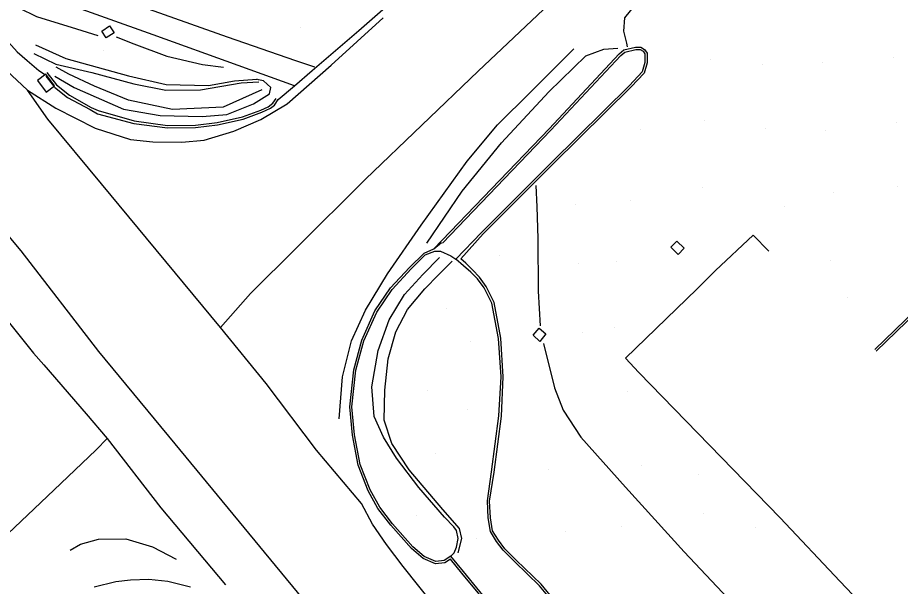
# Model space of a CAD drawing. Extents: x 1497074 to 1501343, y 481943 to 486114.
# Drawn here: x 1497676.1 to 1497875.9, y 483921.6 to 484050.2 of the extents above; entities that cross this region are included whole.
import ezdxf

# ---------------------------------------------------------------- set-up
doc = ezdxf.new("R2010")
doc.units = 0
doc.layers.add('PH Exist DTM Breakline', color=7, linetype='Continuous')
doc.layers.add('PH Exist DTM Point', color=7, linetype='Continuous')

msp = doc.modelspace()

# ---------------------------------------------------------------- linework, layer by layer
at = {"layer": 'PH Exist DTM Breakline'}
for points in [[(1497739.24, 483998.13), (1497754.84, 484013.62), (1497780.39, 484038.09), (1497804.59, 484060.97), (1497827.66, 484082.52), (1497851.61, 484105.23), (1497873.58, 484125.76), (1497895.44, 484146.72), (1497917.74, 484167.79), (1497935.75, 484184.21)], [(1497539.54, 484173.24), (1497567.31, 484136.3), (1497594.96, 484100.07), (1497629.32, 484055.9), (1497664.87, 484011.68), (1497676.86, 483997.42), (1497694.4, 483974.64), (1497711.69, 483953.77), (1497736.91, 483923.22), (1497765.72, 483888.34), (1497787.53, 483862.52), (1497810.21, 483836.83), (1497827.8, 483818.6), (1497842.44, 483804.33), (1497853.53, 483793.73)], [(1497735.06, 484031.62), (1497738.8, 484034.74), (1497742.78, 484038.22), (1497753.38, 484047.29), (1497765.97, 484058.36), (1497773.91, 484065.82), (1497787.68, 484077.89), (1497802.12, 484090.77), (1497817.59, 484104.66), (1497828.75, 484114.52), (1497834.25, 484120), (1497837.05, 484123.24)], [(1497738.8, 484034.74), (1497726.01, 484039.37), (1497706.82, 484046.28), (1497686.26, 484053.56), (1497677.72, 484056.73), (1497675.07, 484057.96), (1497674.09, 484059), (1497657.27, 484078.61), (1497644.1, 484094.13), (1497640.19, 484098.65)], [(1497642.51, 484083.45), (1497656.57, 484065.53), (1497668.1, 484051.16), (1497676.05, 484042.44), (1497678.25, 484040.47), (1497680.96, 484038.2), (1497682.19, 484037.36)], [(1497839.83, 484077.06), (1497834.83, 484073.01), (1497822.07, 484060.85), (1497813.52, 484050.12), (1497813.27, 484047.08), (1497813.92, 484044.38), (1497814.12, 484043.55)], [(1497685.27, 484059.47), (1497703.35, 484052.99), (1497723.54, 484045.79), (1497739.02, 484040.5), (1497743.34, 484039.01)], [(1497694.39, 484046.08), (1497689.5, 484047.57), (1497680.48, 484050.38), (1497676.45, 484052.3), (1497671.95, 484055.43)], [(1497678.34, 484033.8), (1497684.74, 484029.68), (1497693.7, 484025.16), (1497701.66, 484022.63), (1497706.74, 484022.09), (1497713.26, 484022), (1497718.36, 484022.47), (1497725.06, 484024.47), (1497731.15, 484027.1), (1497737.15, 484030.68), (1497747.12, 484039.41), (1497758.89, 484050.12)], [(1497698.4, 484045.81), (1497702.45, 484044.28), (1497709.88, 484041.49), (1497717.98, 484039.6), (1497722.74, 484038.96)], [(1497680.16, 484044.02), (1497687.04, 484040.96), (1497701.19, 484037.01), (1497709.72, 484035.07), (1497719.31, 484034.85), (1497725.22, 484035.88), (1497730.25, 484036.24)], [(1497748.89, 483959.42), (1497749.65, 483968.96), (1497751.72, 483977.11), (1497754.88, 483984), (1497759.81, 483992.25), (1497767.47, 484003.23), (1497777.86, 484017.72), (1497784.76, 484025.96), (1497792.27, 484033.4), (1497801.98, 484043.15)], [(1497768.76, 483999.2), (1497776.72, 484010.91), (1497785.62, 484021.88), (1497796.35, 484033.39), (1497804.72, 484041.51), (1497808.84, 484043.06), (1497811.96, 484043.25)], [(1497770.34, 483997.85), (1497796.41, 484025.03), (1497812.3, 484041.97), (1497813.34, 484042.85), (1497815.96, 484043.49), (1497817.21, 484043.47), (1497818.04, 484042.94), (1497818.6, 484042.17), (1497818.58, 484039.97), (1497817.94, 484037.64), (1497814.98, 484034.51), (1497797.3, 484017.08), (1497781.5, 484001.25), (1497776.44, 483995.63)], [(1497678.34, 484033.8), (1497673.64, 484038.23), (1497669.47, 484042.38)], [(1497679.77, 484042.09), (1497684.76, 484039.65), (1497692.9, 484037.75), (1497702.43, 484035.21), (1497709.67, 484033.76), (1497717.49, 484033.81), (1497726.74, 484035.39), (1497730.7, 484035.66)], [(1497772.27, 483999.2), (1497796.78, 484024.69), (1497812.64, 484041.6), (1497813.57, 484042.39), (1497816.01, 484042.98), (1497817.06, 484042.97), (1497817.69, 484042.57), (1497818.1, 484042.01), (1497818.08, 484040.04), (1497817.49, 484037.9), (1497814.63, 484034.85), (1497796.95, 484017.43), (1497781.14, 484001.6), (1497775.28, 483995.55)], [(1497682.19, 484037.36), (1497682.27, 484037.27)], [(1497682.73, 484037.77), (1497684.94, 484034.95), (1497687.85, 484032.6), (1497692.75, 484029.84), (1497694.33, 484029.17), (1497702.49, 484026.85), (1497710.07, 484025.77), (1497716.36, 484025.86), (1497721.26, 484026.46), (1497726.99, 484027.75), (1497731.19, 484029.25), (1497732.83, 484030.03), (1497733.87, 484030.85), (1497734.63, 484031.89)], [(1497731.4, 484033.84), (1497722.68, 484029.92), (1497711.16, 484029.38), (1497701.23, 484031.53), (1497693.56, 484034.67), (1497687.75, 484037.38), (1497684.85, 484039)], [(1497682.51, 484036.96), (1497684.22, 484034.77)], [(1497684.55, 484036.92), (1497688.89, 484034.39), (1497700.08, 484029.48), (1497708.42, 484028.04), (1497717.86, 484027.78), (1497723.44, 484028.25), (1497729.55, 484030.68), (1497733.16, 484032.93), (1497733.42, 484034.35), (1497731.77, 484035.89), (1497730.64, 484036.12), (1497730.25, 484036.24)], [(1497753.92, 483940.32), (1497743.78, 483952.39), (1497732.38, 483967.45), (1497722.03, 483980.13), (1497695.08, 484012.57), (1497682.99, 484027.23), (1497678.34, 484033.8)], [(1497684.47, 484034.47), (1497687.45, 484032.09), (1497692.51, 484029.4), (1497694.22, 484028.42), (1497702.42, 484026.2), (1497710.04, 484025.27), (1497716.39, 484025.33), (1497721.4, 484025.9), (1497727.15, 484027.21), (1497731.4, 484028.77), (1497733.35, 484029.71), (1497734.28, 484030.39), (1497735.06, 484031.62)], [(1497794.44, 483980.46), (1497794.05, 483988.28), (1497793.96, 484000.19), (1497793.69, 484007.39), (1497793.5, 484012.21)], [(1497770.34, 483997.85), (1497772.07, 483999.29)], [(1497816.72, 483969.9), (1497813.69, 483973.14), (1497829.85, 483988.75), (1497834.1, 483992.98), (1497842.6, 484000.94), (1497846.18, 483997.35)], [(1497739.24, 483998.13), (1497728.86, 483987.8), (1497722.03, 483980.13)], [(1497782.45, 483917.48), (1497780.36, 483920.06), (1497776.67, 483924.56), (1497774.07, 483927.73), (1497772.8, 483926.89), (1497770.71, 483926.66), (1497767.91, 483927.87), (1497765.24, 483930.15), (1497760.63, 483935.36), (1497757.68, 483939.19), (1497755.47, 483943.14), (1497753.17, 483948.99), (1497751.89, 483955.76), (1497751.28, 483962.16), (1497752.19, 483970.5), (1497754.04, 483977.24), (1497756.99, 483983.83), (1497760.5, 483989.03), (1497764.82, 483993.68), (1497768.12, 483996.93), (1497770.34, 483997.85)], [(1497782.83, 483917.8), (1497780.75, 483920.38), (1497777.06, 483924.88), (1497774.17, 483928.4), (1497772.63, 483927.37), (1497770.79, 483927.17), (1497768.17, 483928.3), (1497765.59, 483930.51), (1497761.01, 483935.68), (1497758.09, 483939.46), (1497755.92, 483943.36), (1497753.66, 483949.12), (1497752.39, 483955.83), (1497751.78, 483962.16), (1497752.68, 483970.41), (1497754.51, 483977.07), (1497757.43, 483983.59), (1497760.9, 483988.71), (1497765.18, 483993.33), (1497768.4, 483996.5), (1497770.54, 483997.39)], [(1497770.54, 483997.39), (1497771.86, 483997.32), (1497774.14, 483996.29), (1497775.28, 483995.55)], [(1497758.91, 483955.27), (1497756.79, 483959.99), (1497756.29, 483966.66), (1497757.74, 483974.89), (1497760.25, 483981.86), (1497763.67, 483987.56), (1497767.82, 483992.05), (1497771.58, 483995.94)], [(1497775.85, 483929.16), (1497776.66, 483932.36), (1497776.12, 483934.63), (1497772.38, 483938.91), (1497764.74, 483947.87), (1497760.8, 483953.89), (1497759.11, 483959.13), (1497759.27, 483965.92), (1497759.96, 483972.99), (1497761.69, 483979.08), (1497764.38, 483984.2), (1497768.27, 483988.8), (1497771.37, 483992.03), (1497774.45, 483995.1)], [(1497796.91, 483918.48), (1497794.24, 483921.7), (1497788.63, 483927.09), (1497785.99, 483929.73), (1497784.51, 483931.72), (1497783.14, 483933.94), (1497782.65, 483937.02), (1497782.45, 483940.87), (1497783.36, 483947.43), (1497785.02, 483960.1), (1497785.55, 483968.9), (1497784.96, 483977.61), (1497783.49, 483985.6), (1497781.73, 483989.08), (1497780.19, 483991.07), (1497778.74, 483992.57), (1497777.07, 483994.03), (1497775.28, 483995.55)], [(1497797.35, 483918.74), (1497794.61, 483922.04), (1497788.98, 483927.45), (1497786.37, 483930.06), (1497784.93, 483932), (1497783.62, 483934.12), (1497783.15, 483937.07), (1497782.95, 483940.84), (1497783.98, 483947.36), (1497785.64, 483960.02), (1497786.05, 483968.9), (1497785.46, 483977.67), (1497783.97, 483985.77), (1497782.17, 483989.35), (1497780.65, 483991.44), (1497779.11, 483993.15), (1497777.56, 483994.64), (1497776.44, 483995.63)], [(1497898.52, 483988.95), (1497891.73, 483995.9), (1497879.25, 483983.93), (1497870.11, 483975.1)], [(1497898.16, 483988.6), (1497891.72, 483995.19), (1497879.6, 483983.57), (1497870.46, 483974.74)], [(1497665.52, 483991.93), (1497679.71, 483974.32), (1497682.05, 483971.67), (1497691.67, 483960.56), (1497696.39, 483954.98), (1497708.53, 483939.34), (1497723.19, 483921.91)], [(1497794.17, 483979.97), (1497795.67, 483978.63), (1497794.3, 483976.96), (1497792.8, 483978.39), (1497794.17, 483979.97)], [(1497795.18, 483976.47), (1497797.64, 483966.43), (1497799.59, 483961.38), (1497803.62, 483955.3), (1497813.72, 483943.95), (1497826.98, 483929.39), (1497841.86, 483913.63), (1497858.06, 483897.16), (1497873.45, 483881.72), (1497887.55, 483867.27), (1497893.7, 483860.73)], [(1497907, 483875.62), (1497862.24, 483922.75), (1497848.71, 483937.07), (1497816.72, 483969.9)], [(1497774.17, 483928.4), (1497774.9, 483929.11), (1497775.49, 483930.44), (1497775.8, 483932.34), (1497775.43, 483934.22), (1497774.86, 483935.01), (1497772.77, 483937.18), (1497766.94, 483943.88), (1497761.91, 483950.55), (1497758.91, 483955.27)], [(1497693.88, 483952.44), (1497696.39, 483954.98)], [(1497693.88, 483952.44), (1497685.89, 483944.85)], [(1497489.67, 483747.33), (1497514.61, 483772.17), (1497532, 483790.95), (1497551.63, 483810.18), (1497569.19, 483827.42), (1497590.75, 483849.67), (1497610.67, 483871.34), (1497631.78, 483892.11), (1497654.28, 483914.49), (1497670.84, 483930.54), (1497685.89, 483944.85)], [(1497759.63, 483931.02), (1497756.47, 483935.59), (1497753.92, 483940.32)], [(1497688, 483929.71), (1497690.39, 483931.08), (1497694.43, 483932.25), (1497700.61, 483932.27), (1497706.68, 483930.48), (1497711.98, 483927.74)], [(1497865.3, 483815.17), (1497852.1, 483827.48), (1497832.82, 483846.36), (1497818.71, 483861.43), (1497804.49, 483877.5), (1497788.76, 483895.52), (1497773.72, 483913.1), (1497763.41, 483926.01), (1497759.63, 483931.02)], [(1497693.42, 483921.47), (1497698.32, 483922.67), (1497701.64, 483923.01), (1497705.8, 483923.21), (1497710.09, 483922.7), (1497715.28, 483921.45)]]:
    msp.add_lwpolyline(points, dxfattribs=at)
for points in [[(1497697.94, 484046.73), (1497696.17, 484045.58), (1497695.17, 484047.13), (1497696.93, 484048.28)], [(1497680.63, 484035.95), (1497682.57, 484033.33), (1497684.46, 484034.73), (1497682.52, 484037.35)], [(1497825.34, 483999.63), (1497826.99, 483998.02), (1497825.63, 483996.62), (1497823.97, 483998.23)]]:
    msp.add_lwpolyline(points, close=True, dxfattribs=at)
at = {"layer": 'PH Exist DTM Point'}
for p, q in [((1497740.23, 484047.94), (1497740.23, 484047.94)), ((1497695.65, 484042.7), (1497695.65, 484042.7)), ((1497874.27, 484041.17), (1497874.27, 484041.17)), ((1497832.96, 484040.71), (1497832.96, 484040.71)), ((1497844.76, 484039.53), (1497844.76, 484039.53)), ((1497858.39, 484040.02), (1497858.39, 484040.02)), ((1497831.52, 484026.94), (1497831.52, 484026.94)), ((1497845.41, 484025.1), (1497845.41, 484025.1)), ((1497875.12, 484026.56), (1497875.12, 484026.56)), ((1497817.06, 484024.92), (1497817.06, 484024.92)), ((1497859.05, 484024.6), (1497859.05, 484024.6)), ((1497831.14, 484011.8), (1497831.14, 484011.8)), ((1497875.36, 484011.87), (1497875.36, 484011.87)), ((1497860.8, 484010.61), (1497860.8, 484010.61)), ((1497802.48, 484007.85), (1497802.48, 484007.85)), ((1497814.75, 484008.91), (1497814.75, 484008.91)), ((1497849.73, 484007.35), (1497849.73, 484007.35)), ((1497785.18, 483996.3), (1497785.18, 483996.3)), ((1497860.06, 483995.25), (1497860.06, 483995.25)), ((1497802.99, 483994.54), (1497802.99, 483994.54)), ((1497811.71, 483994.98), (1497811.71, 483994.98)), ((1497864.04, 483986.91), (1497864.04, 483986.91)), ((1497773.12, 483984.46), (1497773.12, 483984.46)), ((1497811.18, 483980.16), (1497811.18, 483980.16)), ((1497803.91, 483979), (1497803.91, 483979)), ((1497778.7, 483976.89), (1497778.7, 483976.89)), ((1497768.8, 483965.79), (1497768.8, 483965.79)), ((1497814.13, 483965.67), (1497814.13, 483965.67)), ((1497777.88, 483961.63), (1497777.88, 483961.63)), ((1497770.71, 483951.62), (1497770.71, 483951.62)), ((1497796.25, 483948.02), (1497796.25, 483948.02)), ((1497817.32, 483948.97), (1497817.32, 483948.97)), ((1497830.31, 483946.91), (1497830.31, 483946.91)), ((1497766.44, 483937.62), (1497766.44, 483937.62)), ((1497831.26, 483938.1), (1497831.26, 483938.1)), ((1497800.07, 483933.86), (1497800.07, 483933.86)), ((1497812.79, 483935.14), (1497812.79, 483935.14)), ((1497843.08, 483934.94), (1497843.08, 483934.94)), ((1497780.02, 483932.37), (1497780.02, 483932.37))]:
    msp.add_line(p, q, dxfattribs=at)

doc.saveas('drawing.dxf')
